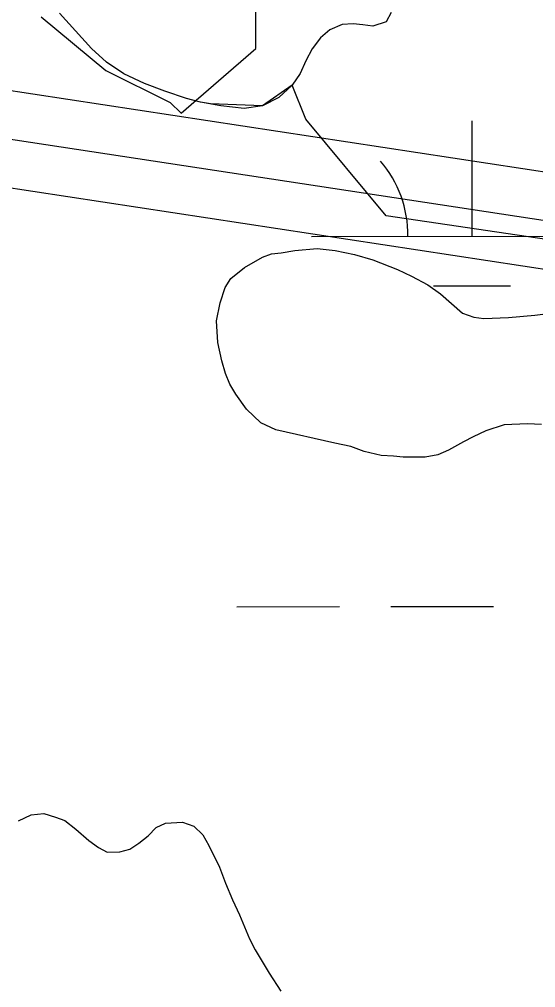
# Model space of a CAD drawing. Extents: x 3279314 to 3317160, y 734079 to 759431.
# Drawn here: x 3309125.7 to 3309286.6, y 756074.5 to 756376.4 of the extents above; entities that cross this region are included whole.
import ezdxf

# ---------------------------------------------------------------- set-up
doc = ezdxf.new("R2010")
doc.units = 0
for name, color, linetype in [('V-ROAD-CNTR', 7, 'Continuous'), ('V-SITE-VEGE', 7, 'Continuous'), ('V-TOPO-SHOR', 7, 'Continuous'), ('V-WETL-SWMP', 7, 'Continuous')]:
    doc.layers.add(name, color=color, linetype=linetype)

msp = doc.modelspace()

# ---------------------------------------------------------------- linework, layer by layer
at = {"layer": 'V-ROAD-CNTR'}
for points in [[(3309580.83, 756285.84), (3309454.89, 756303.52), (3308954.55, 756379.72), (3308656.82, 756421.96), (3308094.24, 756506.01), (3307567.72, 756582.64), (3306992.15, 756663.11), (3306373.34, 756753.36), (3305484.27, 756879.78), (3304917.24, 756967.07), (3304347.59, 757047.14), (3303582.54, 757158.21), (3303505.23, 757169.78), (3303449.6, 757179.28), (3303406.91, 757198.42), (3303370.58, 757229), (3303319.73, 757265.64), (3303277.65, 757291.26), (3303242.8, 757309.16), (3303195.6, 757315.52), (3303162.05, 757304.15)], [(3309578.17, 756255.92), (3309450.54, 756273.83), (3308950.18, 756350.04), (3308652.5, 756392.27), (3308089.86, 756476.33), (3307563.48, 756552.94), (3306987.91, 756633.42), (3306369.07, 756723.67), (3305732.15, 756814.23)], [(3310097.19, 756398.87), (3310089.27, 756337.84), (3310075.65, 756301.33), (3310048.79, 756259.49), (3310018.32, 756242.41), (3309979.95, 756224.64), (3309933.05, 756219.56), (3309850.54, 756234.36), (3309728.62, 756249.95), (3309452.71, 756288.68), (3308952.37, 756364.88), (3308654.66, 756407.11)], [(3310097.19, 756398.87), (3310089.27, 756337.84), (3310075.65, 756301.33), (3310048.79, 756259.49), (3310018.32, 756242.41), (3309979.95, 756224.64), (3309933.05, 756219.56), (3309850.54, 756234.36), (3309728.62, 756249.95), (3309452.71, 756288.68), (3308952.37, 756364.88), (3308654.66, 756407.11)]]:
    msp.add_lwpolyline(points, dxfattribs=at)
at = {"layer": 'V-SITE-VEGE'}
for p, q in [((3309148.21, 756367.32), (3309138.21, 756378.26)), ((3309152.86, 756363.02), (3309148.21, 756367.32)), ((3309158.29, 756359.35), (3309152.86, 756363.02)), ((3309164.74, 756356.36), (3309158.29, 756359.35)), ((3309171.11, 756354), (3309164.74, 756356.36)), ((3309210.72, 756355.87), (3309201.51, 756349.37)), ((3309214.99, 756345.2), (3309210.72, 756355.87)), ((3309177.79, 756351.72), (3309171.11, 756354)), ((3309182.22, 756350.54), (3309177.79, 756351.72)), ((3309185.33, 756349.98), (3309182.22, 756350.54)), ((3309201.51, 756349.37), (3309185.33, 756349.98)), ((3309240.04, 756315.11), (3309214.99, 756345.2)), ((3309375.32, 756295.06), (3309240.04, 756315.11)), ((3309201.45, 756302.17), (3309204.29, 756303.27)), ((3309204.29, 756303.27), (3309207.29, 756303.57)), ((3309207.29, 756303.57), (3309211.55, 756304.34)), ((3309211.55, 756304.34), (3309218.5, 756304.94)), ((3309218.5, 756304.94), (3309224.17, 756304.29)), ((3309224.17, 756304.29), (3309230.16, 756303.01)), ((3309230.16, 756303.01), (3309235.83, 756301.41)), ((3309195.91, 756299.04), (3309201.45, 756302.17)), ((3309235.83, 756301.41), (3309243.55, 756298.38)), ((3309191.64, 756295.59), (3309195.91, 756299.04)), ((3309243.55, 756298.38), (3309247.96, 756296.31)), ((3309189.89, 756292.76), (3309191.64, 756295.59)), ((3309247.96, 756296.31), (3309252.99, 756293.61)), ((3309188.3, 756288.03), (3309189.89, 756292.76)), ((3309252.99, 756293.61), (3309256.93, 756290.75)), ((3309256.93, 756290.75), (3309263.85, 756284.73)), ((3309187.17, 756282.35), (3309188.3, 756288.03)), ((3309263.85, 756284.73), (3309267.31, 756283.46)), ((3309286.4, 756284.17), (3309292.87, 756284.93)), ((3309187.62, 756275.57), (3309187.17, 756282.35)), ((3309267.31, 756283.46), (3309270.47, 756283.13)), ((3309270.47, 756283.13), (3309278.2, 756283.41)), ((3309278.2, 756283.41), (3309286.4, 756284.17)), ((3309188.86, 756269.89), (3309187.62, 756275.57)), ((3309189.95, 756265.94), (3309188.86, 756269.89)), ((3309191.35, 756262.62), (3309189.95, 756265.94)), ((3309193.23, 756259.46), (3309191.35, 756262.62)), ((3309196.53, 756254.87), (3309193.23, 756259.46)), ((3309200.93, 756250.59), (3309196.53, 756254.87)), ((3309205.65, 756248.36), (3309200.93, 756250.59)), ((3309276.8, 756249.98), (3309271.12, 756248.11)), ((3309284.06, 756250.27), (3309276.8, 756249.98)), ((3309288.48, 756250.09), (3309284.06, 756250.27)), ((3309224.09, 756244.19), (3309205.65, 756248.36)), ((3309267.16, 756246.23), (3309264.16, 756244.67)), ((3309271.12, 756248.11), (3309267.16, 756246.23)), ((3309228.98, 756243.23), (3309224.09, 756244.19)), ((3309233.23, 756241.63), (3309228.98, 756243.23)), ((3309264.16, 756244.67), (3309259.42, 756242)), ((3309238.43, 756240.35), (3309233.23, 756241.63)), ((3309242.37, 756240.17), (3309238.43, 756240.35)), ((3309245.37, 756239.85), (3309242.37, 756240.17)), ((3309252.15, 756239.82), (3309245.37, 756239.85)), ((3309256.1, 756240.59), (3309252.15, 756239.82)), ((3309259.42, 756242), (3309256.1, 756240.59)), ((3309125.51, 756126.43), (3309129.46, 756128.31)), ((3309129.46, 756128.31), (3309133.41, 756128.76)), ((3309133.41, 756128.76), (3309137.03, 756127.65)), ((3309137.03, 756127.65), (3309139.87, 756126.53)), ((3309139.87, 756126.53), (3309143.32, 756123.84)), ((3309168.41, 756124.37), (3309171.25, 756125.77)), ((3309171.25, 756125.77), (3309176.62, 756126.07)), ((3309176.62, 756126.07), (3309180.08, 756124.79)), ((3309180.08, 756124.79), (3309182.91, 756122.1)), ((3309143.32, 756123.84), (3309147.41, 756120.35)), ((3309163.02, 756119.5), (3309165.87, 756121.85)), ((3309165.87, 756121.85), (3309168.41, 756124.37)), ((3309182.91, 756122.1), (3309184.79, 756118.78)), ((3309147.41, 756120.35), (3309150.4, 756118.13)), ((3309160.18, 756117.62), (3309163.02, 756119.5)), ((3309184.79, 756118.78), (3309188.08, 756111.99)), ((3309150.4, 756118.13), (3309153.08, 756116.7)), ((3309153.08, 756116.7), (3309157.02, 756116.84)), ((3309157.02, 756116.84), (3309160.18, 756117.62)), ((3309188.08, 756111.99), (3309189.95, 756107.09)), ((3309189.95, 756107.09), (3309192.14, 756101.87)), ((3309192.14, 756101.87), (3309194.33, 756097.13)), ((3309194.33, 756097.13), (3309197.45, 756089.71)), ((3309197.45, 756089.71), (3309199.18, 756086.23)), ((3309199.18, 756086.23), (3309203.56, 756078.96)), ((3309203.56, 756078.96), (3309207.17, 756073.42))]:
    msp.add_line(p, q, dxfattribs=at)
at = {"layer": 'V-TOPO-SHOR'}
msp.add_lwpolyline([(3309132.56, 756377.12), (3309152.67, 756360.45), (3309172.76, 756350.47), (3309176.11, 756347.13), (3309199.47, 756367.25), (3309199.44, 756380.63)], dxfattribs=at)
at = {"layer": 'V-WETL-SWMP'}
for p, q in [((3309241.62, 756378.47), (3309240.05, 756375.6)), ((3309241.62, 756378.47), (3309240.05, 756375.6)), ((3309148.21, 756367.32), (3309138.22, 756378.25)), ((3309148.21, 756367.32), (3309138.22, 756378.25)), ((3309240.05, 756375.6), (3309235.93, 756374.21)), ((3309240.05, 756375.6), (3309235.93, 756374.21)), ((3309222.46, 756373.1), (3309219.57, 756370.62)), ((3309222.46, 756373.1), (3309219.57, 756370.62)), ((3309226.36, 756374.79), (3309222.46, 756373.1)), ((3309226.36, 756374.79), (3309222.46, 756373.1)), ((3309229.78, 756375.01), (3309226.36, 756374.79)), ((3309229.78, 756375.01), (3309226.36, 756374.79)), ((3309232.81, 756374.69), (3309229.78, 756375.01)), ((3309232.81, 756374.69), (3309229.78, 756375.01)), ((3309235.93, 756374.21), (3309232.81, 756374.69)), ((3309235.93, 756374.21), (3309232.81, 756374.69)), ((3309219.57, 756370.62), (3309216.99, 756367.13)), ((3309219.57, 756370.62), (3309216.99, 756367.13)), ((3309152.86, 756363.02), (3309148.21, 756367.32)), ((3309152.86, 756363.02), (3309148.21, 756367.32)), ((3309216.99, 756367.13), (3309215.03, 756363.4)), ((3309216.99, 756367.13), (3309215.03, 756363.4)), ((3309215.03, 756363.4), (3309213.23, 756359.52)), ((3309215.03, 756363.4), (3309213.23, 756359.52)), ((3309158.29, 756359.35), (3309152.86, 756363.02)), ((3309158.29, 756359.35), (3309152.86, 756363.02)), ((3309164.74, 756356.36), (3309158.29, 756359.35)), ((3309164.74, 756356.36), (3309158.29, 756359.35)), ((3309213.23, 756359.52), (3309210.72, 756355.87)), ((3309213.23, 756359.52), (3309210.72, 756355.87)), ((3309171.11, 756354.01), (3309164.74, 756356.36)), ((3309171.11, 756354.01), (3309164.74, 756356.36)), ((3309210.72, 756355.87), (3309206.58, 756352)), ((3309210.72, 756355.87), (3309206.58, 756352)), ((3309177.79, 756351.72), (3309171.11, 756354.01)), ((3309177.79, 756351.72), (3309171.11, 756354.01)), ((3309182.22, 756350.54), (3309177.79, 756351.72)), ((3309182.22, 756350.54), (3309177.79, 756351.72)), ((3309206.58, 756352), (3309201.51, 756349.37)), ((3309206.58, 756352), (3309201.51, 756349.37)), ((3309188.52, 756349.42), (3309182.22, 756350.54)), ((3309188.52, 756349.42), (3309182.22, 756350.54)), ((3309195.83, 756348.62), (3309188.52, 756349.42)), ((3309195.83, 756348.62), (3309188.52, 756349.42)), ((3309201.51, 756349.37), (3309195.83, 756348.62)), ((3309201.51, 756349.37), (3309195.83, 756348.62)), ((3309266.81, 756308.71), (3309266.79, 756344.71)), ((3309216.81, 756308.68), (3309316.81, 756308.73)), ((3309201.45, 756302.17), (3309204.29, 756303.27)), ((3309201.45, 756302.17), (3309204.29, 756303.27)), ((3309204.29, 756303.27), (3309207.29, 756303.57)), ((3309204.29, 756303.27), (3309207.29, 756303.57)), ((3309207.29, 756303.57), (3309211.55, 756304.34)), ((3309207.29, 756303.57), (3309211.55, 756304.34)), ((3309211.55, 756304.34), (3309218.5, 756304.94)), ((3309211.55, 756304.34), (3309218.5, 756304.94)), ((3309218.5, 756304.94), (3309224.17, 756304.29)), ((3309218.5, 756304.94), (3309224.17, 756304.29)), ((3309224.17, 756304.29), (3309230.16, 756303.01)), ((3309224.17, 756304.29), (3309230.16, 756303.01)), ((3309230.16, 756303.01), (3309235.83, 756301.41)), ((3309230.16, 756303.01), (3309235.83, 756301.41)), ((3309195.91, 756299.04), (3309201.45, 756302.17)), ((3309195.91, 756299.04), (3309201.45, 756302.17)), ((3309235.83, 756301.41), (3309243.55, 756298.38)), ((3309235.83, 756301.41), (3309243.55, 756298.38)), ((3309191.64, 756295.59), (3309195.91, 756299.04)), ((3309191.64, 756295.59), (3309195.91, 756299.04)), ((3309243.55, 756298.38), (3309247.96, 756296.31)), ((3309243.55, 756298.38), (3309247.96, 756296.31)), ((3309189.9, 756292.75), (3309191.64, 756295.59)), ((3309189.9, 756292.75), (3309191.64, 756295.59)), ((3309247.96, 756296.31), (3309253, 756293.61)), ((3309247.96, 756296.31), (3309253, 756293.61)), ((3309188.3, 756288.03), (3309189.9, 756292.75)), ((3309188.3, 756288.03), (3309189.9, 756292.75)), ((3309253, 756293.61), (3309256.93, 756290.75)), ((3309253, 756293.61), (3309256.93, 756290.75)), ((3309254.81, 756293.27), (3309278.81, 756293.28)), ((3309256.93, 756290.75), (3309263.85, 756284.73)), ((3309256.93, 756290.75), (3309263.85, 756284.73)), ((3309187.17, 756282.35), (3309188.3, 756288.03)), ((3309187.17, 756282.35), (3309188.3, 756288.03)), ((3309263.85, 756284.73), (3309267.31, 756283.46)), ((3309263.85, 756284.73), (3309267.31, 756283.46)), ((3309286.4, 756284.17), (3309292.87, 756284.93)), ((3309286.4, 756284.17), (3309292.87, 756284.93)), ((3309187.62, 756275.57), (3309187.17, 756282.35)), ((3309187.62, 756275.57), (3309187.17, 756282.35)), ((3309267.31, 756283.46), (3309270.46, 756283.13)), ((3309267.31, 756283.46), (3309270.46, 756283.13)), ((3309270.46, 756283.13), (3309278.2, 756283.41)), ((3309270.46, 756283.13), (3309278.2, 756283.41)), ((3309278.2, 756283.41), (3309286.4, 756284.17)), ((3309278.2, 756283.41), (3309286.4, 756284.17)), ((3309188.86, 756269.89), (3309187.62, 756275.57)), ((3309188.86, 756269.89), (3309187.62, 756275.57)), ((3309189.95, 756265.94), (3309188.86, 756269.89)), ((3309189.95, 756265.94), (3309188.86, 756269.89)), ((3309191.35, 756262.62), (3309189.95, 756265.94)), ((3309191.35, 756262.62), (3309189.95, 756265.94)), ((3309193.23, 756259.46), (3309191.35, 756262.62)), ((3309193.23, 756259.46), (3309191.35, 756262.62)), ((3309196.53, 756254.87), (3309193.23, 756259.46)), ((3309196.53, 756254.87), (3309193.23, 756259.46)), ((3309200.93, 756250.59), (3309196.53, 756254.87)), ((3309200.93, 756250.59), (3309196.53, 756254.87)), ((3309205.65, 756248.36), (3309200.93, 756250.59)), ((3309205.65, 756248.36), (3309200.93, 756250.59)), ((3309276.8, 756249.98), (3309271.12, 756248.11)), ((3309276.8, 756249.98), (3309271.12, 756248.11)), ((3309284.06, 756250.26), (3309276.8, 756249.98)), ((3309284.06, 756250.26), (3309276.8, 756249.98)), ((3309288.48, 756250.09), (3309284.06, 756250.26)), ((3309288.48, 756250.09), (3309284.06, 756250.26)), ((3309224.09, 756244.19), (3309205.65, 756248.36)), ((3309224.09, 756244.19), (3309205.65, 756248.36)), ((3309267.16, 756246.23), (3309264.16, 756244.66)), ((3309267.16, 756246.23), (3309264.16, 756244.66)), ((3309271.12, 756248.11), (3309267.16, 756246.23)), ((3309271.12, 756248.11), (3309267.16, 756246.23)), ((3309228.98, 756243.22), (3309224.09, 756244.19)), ((3309228.98, 756243.22), (3309224.09, 756244.19)), ((3309233.23, 756241.63), (3309228.98, 756243.22)), ((3309233.23, 756241.63), (3309228.98, 756243.22)), ((3309264.16, 756244.66), (3309259.42, 756242)), ((3309264.16, 756244.66), (3309259.42, 756242)), ((3309238.43, 756240.35), (3309233.23, 756241.63)), ((3309238.43, 756240.35), (3309233.23, 756241.63)), ((3309242.37, 756240.17), (3309238.43, 756240.35)), ((3309242.37, 756240.17), (3309238.43, 756240.35)), ((3309245.37, 756239.85), (3309242.37, 756240.17)), ((3309245.37, 756239.85), (3309242.37, 756240.17)), ((3309252.15, 756239.82), (3309245.37, 756239.85)), ((3309252.15, 756239.82), (3309245.37, 756239.85)), ((3309256.1, 756240.59), (3309252.15, 756239.82)), ((3309256.1, 756240.59), (3309252.15, 756239.82)), ((3309259.42, 756242), (3309256.1, 756240.59)), ((3309259.42, 756242), (3309256.1, 756240.59)), ((3309193.46, 756193.24), (3309225.46, 756193.25)), ((3309241.46, 756193.26), (3309273.46, 756193.28)), ((3309125.51, 756126.43), (3309129.46, 756128.31)), ((3309125.51, 756126.43), (3309129.46, 756128.31)), ((3309129.46, 756128.31), (3309133.41, 756128.76)), ((3309129.46, 756128.31), (3309133.41, 756128.76)), ((3309133.41, 756128.76), (3309137.03, 756127.65)), ((3309133.41, 756128.76), (3309137.03, 756127.65)), ((3309137.03, 756127.65), (3309139.86, 756126.53)), ((3309137.03, 756127.65), (3309139.86, 756126.53)), ((3309139.86, 756126.53), (3309143.32, 756123.83)), ((3309139.86, 756126.53), (3309143.32, 756123.83)), ((3309168.41, 756124.37), (3309171.25, 756125.77)), ((3309168.41, 756124.37), (3309171.25, 756125.77)), ((3309171.25, 756125.77), (3309176.62, 756126.07)), ((3309171.25, 756125.77), (3309176.62, 756126.07)), ((3309176.62, 756126.07), (3309180.08, 756124.79)), ((3309176.62, 756126.07), (3309180.08, 756124.79)), ((3309180.08, 756124.79), (3309182.91, 756122.1)), ((3309180.08, 756124.79), (3309182.91, 756122.1)), ((3309143.32, 756123.83), (3309147.41, 756120.35)), ((3309143.32, 756123.83), (3309147.41, 756120.35)), ((3309163.02, 756119.5), (3309165.87, 756121.85)), ((3309163.02, 756119.5), (3309165.87, 756121.85)), ((3309165.87, 756121.85), (3309168.41, 756124.37)), ((3309165.87, 756121.85), (3309168.41, 756124.37)), ((3309182.91, 756122.1), (3309184.79, 756118.78)), ((3309182.91, 756122.1), (3309184.79, 756118.78)), ((3309147.41, 756120.35), (3309150.4, 756118.13)), ((3309147.41, 756120.35), (3309150.4, 756118.13)), ((3309160.18, 756117.62), (3309163.02, 756119.5)), ((3309160.18, 756117.62), (3309163.02, 756119.5)), ((3309184.79, 756118.78), (3309188.08, 756111.98)), ((3309184.79, 756118.78), (3309188.08, 756111.98)), ((3309150.4, 756118.13), (3309153.08, 756116.7)), ((3309150.4, 756118.13), (3309153.08, 756116.7)), ((3309153.08, 756116.7), (3309157.02, 756116.84)), ((3309153.08, 756116.7), (3309157.02, 756116.84)), ((3309157.02, 756116.84), (3309160.18, 756117.62)), ((3309157.02, 756116.84), (3309160.18, 756117.62)), ((3309188.08, 756111.98), (3309189.95, 756107.09)), ((3309188.08, 756111.98), (3309189.95, 756107.09)), ((3309189.95, 756107.09), (3309192.14, 756101.87)), ((3309189.95, 756107.09), (3309192.14, 756101.87)), ((3309192.14, 756101.87), (3309194.33, 756097.13)), ((3309192.14, 756101.87), (3309194.33, 756097.13)), ((3309194.33, 756097.13), (3309197.45, 756089.71)), ((3309194.33, 756097.13), (3309197.45, 756089.71)), ((3309197.45, 756089.71), (3309199.18, 756086.23)), ((3309197.45, 756089.71), (3309199.18, 756086.23)), ((3309199.18, 756086.23), (3309203.56, 756078.95)), ((3309199.18, 756086.23), (3309203.56, 756078.95)), ((3309203.56, 756078.95), (3309207.17, 756073.42)), ((3309203.56, 756078.95), (3309207.17, 756073.42))]:
    msp.add_line(p, q, dxfattribs=at)
msp.add_arc((3309211.56, 756309.15), 35.25, 359.2573, 40.801, dxfattribs=at)

doc.saveas('drawing.dxf')
